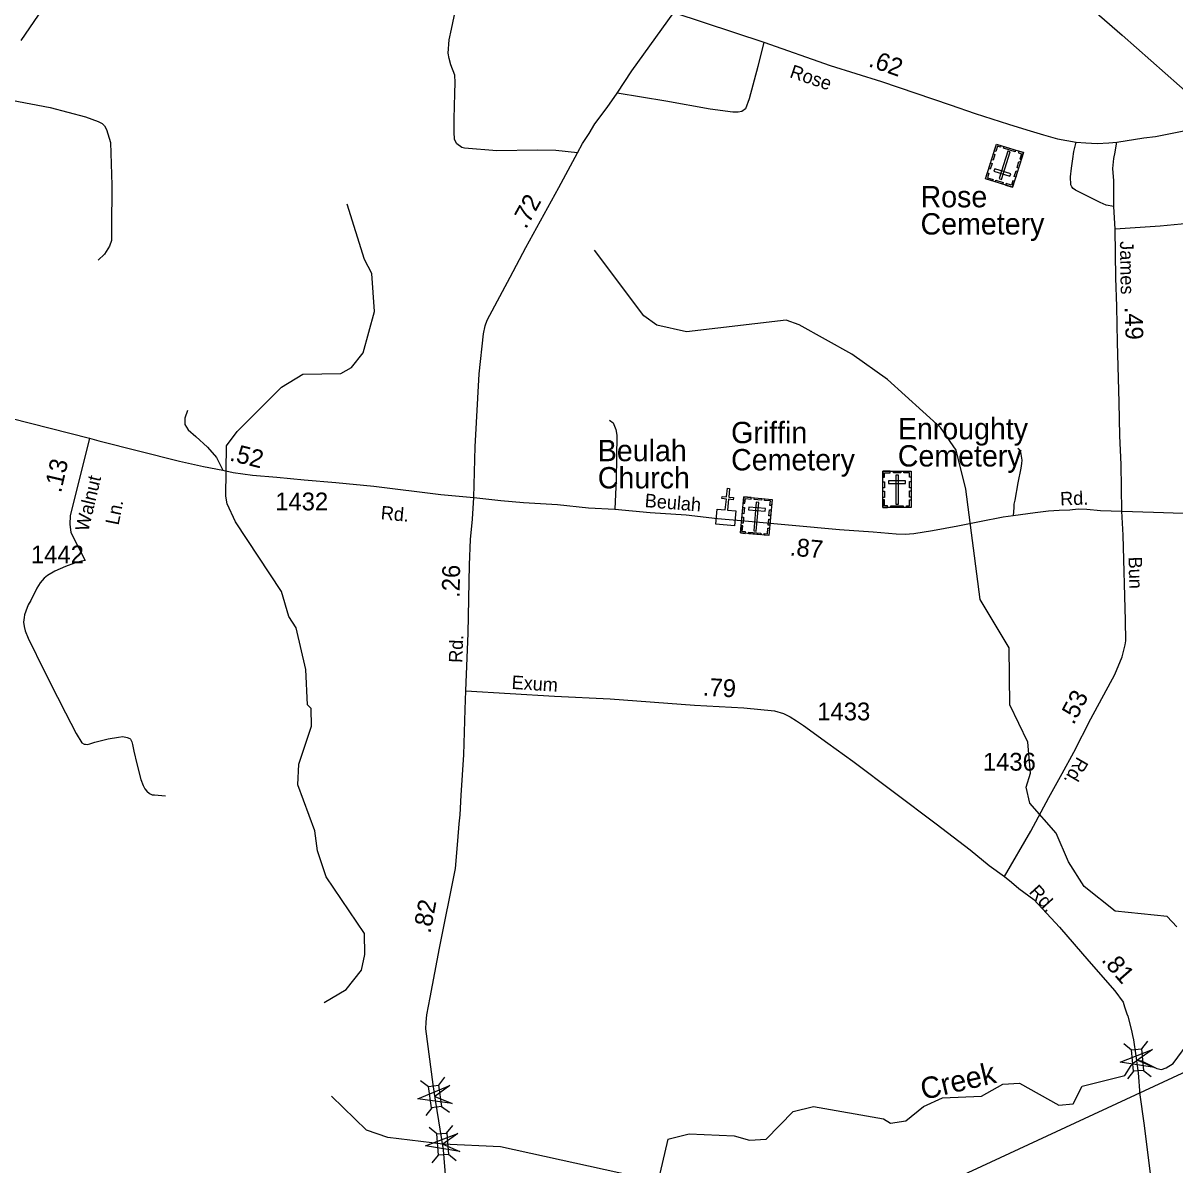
# Model space of a CAD drawing. Extents: x 2220236 to 2384410, y 720751 to 894131.
# Drawn here: x 2304658 to 2312748, y 819421 to 827438 of the extents above; entities that cross this region are included whole.
import ezdxf

# ---------------------------------------------------------------- set-up
doc = ezdxf.new("R2010")
doc.units = 0
doc.layers.add('Default', color=7, linetype='Continuous')

msp = doc.modelspace()

# ---------------------------------------------------------------- linework, layer by layer
at = {"layer": 'Default'}
for p, q in [((2312389.2, 820273.1), (2312442.4, 820229.2)), ((2312556.5, 820289.3), (2312512.7, 820236)), ((2307617.1, 820037.5), (2307575.8, 819982.2)), ((2312458.2, 820078.9), (2312414.4, 820025.7)), ((2312526.9, 820085.6), (2312580.2, 820041.7)), ((2307450.6, 820013.5), (2307505.9, 819972.2)), ((2307528.8, 819822.8), (2307487.4, 819767.5)), ((2307597, 819832.6), (2307652.3, 819791.3)), ((2307632.5, 819645.4), (2307677, 819698.1)), ((2307563.7, 819639.7), (2307511, 819684.2)), ((2307531.5, 819436.3), (2307576.1, 819489)), ((2307699.1, 819450.4), (2307646.4, 819495))]:
    msp.add_line(p, q, dxfattribs=at)
for points in [[(2295493.1, 842747.1), (2297095.4, 841043.9), (2298483.1, 839568.1), (2299675.9, 838250.4), (2300741, 837598.3), (2301194.6, 837329.3), (2302261.3, 836416.7), (2302842.6, 835801.5), (2303617.1, 835003.2), (2304675.5, 833934.2), (2305088.7, 833608.1), (2305780.9, 833073.6), (2306930, 832055.1), (2308477.2, 830728.9), (2309246.7, 830053.3), (2310557, 828933.9), (2312376.4, 827352.3), (2314693.1, 825306.8), (2316171.5, 824036.1), (2317878.3, 822536.8), (2318674.7, 821837.6), (2319961.3, 820697.1)], [(2306834.1, 831482), (2306795.9, 831431.1), (2306677, 831259.8), (2306653.5, 831221.6), (2306557.4, 831046), (2306277.2, 830387.6), (2306216.9, 830233.2), (2306132.7, 830011.4), (2306001.4, 829658.3), (2305931.4, 829456), (2305868.7, 829275.7), (2305816.3, 829137.4), (2305735.4, 828994.5), (2305709.7, 828930.7), (2305665.3, 828841.9), (2305603.3, 828742.6), (2305511, 828589.9), (2305396.7, 828412.5), (2305150.1, 828061.1), (2305043.4, 827901.6), (2304641.7, 827316)], [(2308551.2, 826525.9), (2308399.2, 826544.3), (2308269.2, 826544.7), (2307985.3, 826539.7), (2307759.2, 826559.3), (2307739.1, 826565), (2307704.9, 826590.7), (2307688.6, 826620.4), (2307686, 826674.5), (2307685.1, 826766.3), (2307691.2, 826944.4), (2307692.3, 827020.3), (2307689.8, 827072.2), (2307663, 827144), (2307650.4, 827187.9), (2307644, 827225.8), (2307651, 827319.7), (2307666.3, 827396), (2307702.4, 827560.3)], [(2307825.2, 824106.7), (2307833.8, 824463), (2307862.3, 824975.2), (2307891.2, 825255.2), (2307902.7, 825311.3), (2307918.3, 825351.5), (2308078.9, 825655), (2308190.5, 825862.2), (2308421.9, 826282.5), (2308551.2, 826525.9), (2308586.5, 826592.1), (2308633.7, 826662.7), (2308675.1, 826731), (2308759.8, 826845.9), (2308830.7, 826946.7), (2308932.8, 827101.7), (2309228.6, 827510.8)], [(2309228.6, 827510.8), (2309861.6, 827302.6), (2310325.9, 827140.4), (2310688.4, 827028.7), (2311170.3, 826864.3), (2311345.5, 826802.9), (2311579.8, 826728.4), (2311706.9, 826689), (2311825.2, 826653.9), (2311923.7, 826625.4), (2312055.1, 826600.6), (2312122.3, 826596.2), (2312201, 826593.1), (2312284.9, 826595.9), (2312340.9, 826602.6)], [(2309861.6, 827302.6), (2309817.8, 827133.9), (2309756.7, 826906.6), (2309731.4, 826834.5), (2309705.7, 826818), (2309681.7, 826811.9), (2309643.7, 826811.5), (2309483.6, 826833.7), (2309173, 826888.5), (2308830.7, 826946.7)], [(2304389.3, 826932.4), (2304849.5, 826845.5), (2305096.1, 826779.8), (2305186.5, 826746.1), (2305214.9, 826731.9), (2305230.8, 826715.9), (2305245, 826691.1), (2305272.5, 826598.8), (2305281.4, 826300.7), (2305280.5, 825993.7), (2305278.7, 825912), (2305266.3, 825871.2), (2305229.1, 825816.2), (2305184.7, 825773.6)], [(2312340.9, 826602.6), (2312528.5, 826632.7), (2312612.6, 826640.7), (2312797.9, 826679.5), (2312901.6, 826692.6), (2313117.4, 826717.5), (2313323.3, 826730.6), (2313492, 826737.2), (2313984.5, 826758.6), (2314230.5, 826756.8), (2314527, 826745.6)], [(2312317.8, 826150.5), (2312265.8, 826160), (2312223.4, 826177.4), (2312050.6, 826265.6), (2312034.5, 826277.3), (2312024.5, 826287.3), (2312016.2, 826303.2), (2312015.7, 826359.2), (2312022.3, 826419.4), (2312031, 826485.1), (2312037.6, 826535.6), (2312055.1, 826600.6)], [(2312374.8, 824010.1), (2312371.2, 824337.9), (2312361.1, 824539.7), (2312356.6, 824777.5), (2312344.1, 825195.2), (2312339.3, 825449.1), (2312333.1, 825648.9), (2312327.5, 825990.6), (2312317.8, 826150.5), (2312317.8, 826330.6), (2312312.9, 826416.4), (2312319.4, 826488.1), (2312328.2, 826530.4), (2312334, 826561.1), (2312340.9, 826602.6)], [(2306082.4, 824117.4), (2306087.4, 824468.8), (2306161.4, 824570.2), (2306474.3, 824881.7), (2306623.4, 824973.1), (2306889.3, 824977.5), (2306964.4, 825019.9), (2307046.4, 825121.7), (2307126.4, 825413.8), (2307107.3, 825678.9), (2307056.4, 825778.5), (2306935.5, 826167.4)], [(2313160.4, 826049.7), (2313098.6, 826045), (2312938.8, 826039.3), (2312645.2, 826012), (2312327.5, 825990.6)], [(2312762.5, 821092.2), (2312694.7, 821165), (2312327.6, 821202.5), (2312109.6, 821377.3), (2311999.5, 821550), (2311913.6, 821750.1), (2311728.6, 821962.3), (2311702.6, 822072.9), (2311734.6, 822172.6), (2311715.5, 822388.5), (2311587.6, 822652.4), (2311583.5, 823052.6), (2311379.4, 823392.1), (2311279.6, 824165.9), (2311210.5, 824438.7), (2311100.5, 824598.4), (2310730.4, 824934.4), (2310478.4, 825114.4), (2310109.5, 825319.2), (2310017.4, 825351.5), (2309318.4, 825270.5), (2309110.5, 825317.7), (2309017.4, 825382.8), (2308671.5, 825844.6)], [(2302505, 823935.1), (2303110.6, 824235), (2303432.5, 824400.1), (2303773, 824575.7), (2304029.3, 824678.7), (2304139.3, 824701.7), (2304220.8, 824712.4), (2304300.6, 824715.9), (2304362.7, 824712.4), (2304482.4, 824687.5), (2304572, 824664.5), (2305125.7, 824523.1)], [(2305812.4, 824718.1), (2305794.8, 824663.4), (2305794.8, 824619.5), (2305816.7, 824582.3), (2305871.5, 824536.2), (2305954.7, 824459.5), (2306016.1, 824387.2), (2306062, 824299.5)], [(2308777.5, 824651.1), (2308803.7, 824631.3), (2308822.2, 824585.5), (2308828.5, 824543.6), (2308823.8, 824233.8), (2308814.1, 824025.8)], [(2305125.7, 824523.1), (2304989.9, 823977.4), (2304985.9, 823920.5), (2304994, 823861.9)], [(2305125.7, 824523.1), (2305190.4, 824504.4), (2305757.8, 824362.6), (2305926.3, 824323.7), (2306062, 824299.5), (2306134.3, 824282), (2306270.1, 824264.5), (2306441, 824249.1), (2306631.5, 824231.6), (2306854.9, 824211.9), (2307122.1, 824185.6), (2307593, 824128.6), (2307825.2, 824106.7)], [(2311644.4, 824454), (2311658.5, 824442.1), (2311664.6, 824424.2), (2311673.2, 824370.3), (2311671.4, 824346.3), (2311665.8, 824312.4), (2311645, 824210.1), (2311624.4, 824088), (2311616.5, 824059.9), (2311616.8, 824033.9), (2311611.4, 823979.8)], [(2306774.1, 820561.4), (2306927.5, 820653.4), (2307034.5, 820789), (2307058.5, 820898.3), (2307056.5, 821045.9), (2306786.4, 821445.2), (2306725.5, 821626.5), (2306707.5, 821766.8), (2306587.3, 822090.1), (2306594.5, 822234.8), (2306683.5, 822501), (2306681.4, 822625.7), (2306656.4, 822650.9), (2306645.3, 822899.9), (2306575.4, 823192.4), (2306524.3, 823272.3), (2306473.3, 823447.5), (2306151.3, 823936.4), (2306091.3, 824062), (2306082.4, 824117.4)], [(2307768.3, 822750.9), (2307784, 823154.9), (2307792.7, 823634.8), (2307800.8, 823812.8), (2307814.2, 823955.5), (2307825.2, 824106.7)], [(2307825.2, 824106.7), (2308013.8, 824085), (2308173.9, 824072.8), (2308411.8, 824057.3), (2308630, 824035.6), (2308814.1, 824025.8), (2309062.3, 824002.3), (2309314.3, 823985.2), (2309534.5, 823959.4), (2309726.6, 823943.7), (2310392.9, 823882.7), (2310629.1, 823865.4), (2310789.1, 823851.1), (2310853.2, 823849.7), (2310915.1, 823854.5), (2311044.8, 823875.8), (2311222.4, 823907.7), (2311376, 823939.4), (2311541.5, 823971.2), (2311611.4, 823979.8), (2311767.1, 824001.6), (2311860.9, 824012.5), (2311935, 824017.3), (2312010.9, 824020.2), (2312068.8, 824026.8), (2312128.7, 824025.4), (2312224.9, 824016.6), (2312374.8, 824010.1)], [(2311550.3, 821446.6), (2311736.5, 821764.4), (2311862.7, 822001.3), (2311956.8, 822170.3), (2312037.1, 822319), (2312156.5, 822554.4), (2312325.6, 822864.6), (2312377.8, 822988.4), (2312397.9, 823072.8), (2312402.7, 823100.7), (2312401, 823242.7), (2312384.7, 823842.2), (2312374.8, 824010.1)], [(2312374.8, 824010.1), (2312598.7, 824004.4), (2312806.7, 823996.8), (2313108.6, 823997.9), (2313284.4, 824003.9), (2313590.2, 824025.2)], [(2304994, 823861.9), (2305094.8, 823664.1), (2305068, 823659.6), (2305020, 823646.4), (2304957.3, 823621.6), (2304881.3, 823589.5), (2304830.2, 823558.8), (2304806.9, 823539.8), (2304777.7, 823507.6), (2304754.3, 823469.6), (2304711.9, 823384.9), (2304694.4, 823352.8), (2304676.9, 823308.9), (2304668.1, 823284.1), (2304665.2, 823265.1), (2304662.3, 823231.5), (2304665.2, 823200.8), (2304672.5, 823170.1), (2304694.4, 823120.4), (2304808.3, 822886.7), (2304900.3, 822705.5), (2304955.8, 822594.5), (2305030.3, 822451.3), (2305071.1, 822384.1), (2305087.2, 822375.3), (2305096, 822375.3), (2305110.6, 822373.8), (2305128.1, 822378.2), (2305161.7, 822388.4), (2305255.1, 822413.3), (2305328.1, 822425), (2305358.8, 822429.4), (2305389.5, 822422.1), (2305408.4, 822414.7), (2305412.8, 822410.4), (2305423, 822391.4), (2305426, 822373.8), (2305436.2, 822327.1), (2305456.6, 822238), (2305484.4, 822128.4), (2305501.9, 822086), (2305513.6, 822061.2), (2305526.7, 822045.1), (2305547.2, 822029), (2305566.1, 822018.8), (2305582.2, 822018.8), (2305658.1, 822012.9)], [(2307490.5, 820424.7), (2307495, 820475.7), (2307517, 820596.2), (2307583.8, 820942.5), (2307694.4, 821503.6), (2307711.9, 821696.4), (2307720.3, 821816.7), (2307727.8, 821878.9), (2307736.1, 822016.9), (2307754.6, 822301.3), (2307763.7, 822619), (2307768.3, 822750.9)], [(2307768.3, 822750.9), (2308390.5, 822711.7), (2308780.7, 822693.6), (2309374.8, 822650.4), (2309720.3, 822630.1), (2309936.1, 822610.3), (2309999.6, 822590.6), (2310045.4, 822567.6), (2310089.6, 822540), (2310140, 822506.6), (2310309.3, 822382.5), (2310486.9, 822255.3), (2311070.6, 821817), (2311309.4, 821632.9), (2311444.1, 821523), (2311550.3, 821446.6)], [(2295924, 816056.1), (2298361.2, 816772.1), (2303102.7, 817354.9), (2310903.7, 819186.1), (2317962.4, 822463)], [(2311550.3, 821446.6), (2311599.6, 821407.1), (2311652.1, 821363.3), (2311758, 821285.6), (2311937.4, 821089.8), (2312142.8, 820851.6), (2312325.5, 820642.8), (2312384.2, 820564.5), (2312394, 820531.8), (2312410.8, 820481.9), (2312417.1, 820465.9), (2312444.1, 820365.7), (2312451.2, 820330.5), (2312456.8, 820300.9), (2312474.5, 820186.3)], [(2307555.8, 819875.2), (2307537.8, 819987), (2307486.3, 820377.1), (2307490.5, 820424.7)], [(2309185.6, 819603.6), (2309335.5, 819639.3), (2309652.5, 819626), (2309760.5, 819594.3), (2309877.4, 819602.4), (2310066.5, 819797.2), (2310208.6, 819832.5), (2310700.5, 819744.4), (2310750.5, 819713.6), (2310858.6, 819731.1), (2310982.5, 819831.4), (2311115.5, 819892.6), (2311390.5, 819903.8), (2311539.6, 819988.7), (2311655.7, 819996.7), (2311932.5, 819840.7), (2312032.5, 819851.3), (2312097.5, 819975.4), (2312396.7, 820049.6), (2312441.6, 820118.8), (2312459.8, 820140.7), (2312484.1, 820156.5), (2312513.3, 820151.6), (2312620.1, 820098.2), (2312654.1, 820092.1), (2312685.7, 820104.3), (2312736.7, 820134.6), (2312860.6, 820302)], [(2312474.5, 820186.3), (2312489.1, 820068.6), (2312502.5, 819914.4), (2312529.2, 819714.5), (2312581.5, 819306.3), (2312595.4, 819154.2), (2312603.8, 819041.6), (2312614.6, 818838.9), (2312619.4, 818750.8), (2312615.8, 818710.9), (2312610.8, 818457.3), (2312615.1, 818339.1), (2312608.5, 818159), (2312603.1, 818152.5), (2312596.3, 818110.9), (2312583.4, 818075.1), (2312576.4, 818052.6), (2312561.3, 818026.6), (2312515.9, 817970.9), (2312501.5, 817955.4), (2312480.7, 817932.9), (2312403.2, 817868.5), (2312275.6, 817769.3)], [(2309185.6, 819603.6), (2309130.4, 819361.8), (2309055.6, 819319.4), (2308012.4, 819549), (2307605.6, 819568.2), (2307220.5, 819615.2), (2307069.4, 819664.8), (2306825.4, 819904.2)], [(2307363.3, 818412.5), (2307439.3, 818700.9), (2307526.8, 818935), (2307557.5, 819024.8), (2307599.1, 819123.5), (2307621, 819235.2), (2307627.6, 819322.9), (2307612.2, 819526.7), (2307555.8, 819875.2)]]:
    msp.add_lwpolyline(points, dxfattribs=at)
for points in [[(2311608.1, 826285.3), (2311418.1, 826344.9), (2311494.4, 826587.9), (2311684.3, 826528.3)], [(2311526, 826578), (2311522.6, 826567), (2311501.6, 826573.6), (2311489.5, 826535), (2311478.8, 826538.4), (2311494.4, 826587.9)], [(2311626.1, 826534.5), (2311545.1, 826559.9), (2311548.5, 826570.8), (2311629.5, 826545.4)], [(2311483.6, 826515.5), (2311470.6, 826474.2), (2311459.8, 826477.6), (2311472.7, 826518.9)], [(2311512.8, 826345.9), (2311530.7, 826340.3), (2311591.4, 826533.8), (2311573.6, 826539.4)], [(2311652.8, 826538.1), (2311649.3, 826527.2), (2311670.3, 826520.6), (2311658.2, 826482), (2311668.8, 826478.7), (2311684.4, 826528.2)], [(2311463.8, 826452.6), (2311450.9, 826411.3), (2311440, 826414.7), (2311453, 826456.1)], [(2311589.5, 826362.5), (2311595.1, 826380.3), (2311482.8, 826415.6), (2311477.2, 826397.7)], [(2311663.4, 826461.5), (2311650.5, 826420.2), (2311639.6, 826423.6), (2311652.6, 826464.9)], [(2311431.1, 826386.3), (2311441.9, 826382.9), (2311432.2, 826352.2), (2311470.9, 826340.1), (2311467.6, 826329.5), (2311418.1, 826345)], [(2311537.4, 826307.5), (2311488, 826323), (2311491.4, 826333.9), (2311540.8, 826318.4)], [(2311621.1, 826326.7), (2311610.2, 826330.1), (2311600.6, 826299.3), (2311561.9, 826311.5), (2311558.6, 826300.9), (2311608.1, 826285.3)], [(2311643.3, 826397.4), (2311630.3, 826356.1), (2311619.5, 826359.5), (2311632.4, 826400.8)], [(2310696.5, 824292.3), (2310895.6, 824292.3), (2310895.6, 824037.7), (2310696.5, 824037.7)], [(2310696.5, 824249), (2310707.8, 824249), (2310707.8, 824281.2), (2310748.4, 824281.2), (2310748.4, 824292.3), (2310696.5, 824292.3)], [(2310770.5, 824292.3), (2310822.4, 824292.3), (2310822.4, 824280.9), (2310770.5, 824280.9)], [(2310805.5, 824263), (2310786.8, 824263), (2310786.8, 824060.2), (2310805.5, 824060.2)], [(2310895.6, 824249), (2310884.3, 824249), (2310884.3, 824281.2), (2310843.7, 824281.1), (2310843.7, 824292.3), (2310895.6, 824292.3)], [(2309533.7, 824025.5), (2309590.4, 824020.2), (2309597.6, 824096), (2309565.8, 824099), (2309567.3, 824114.9), (2309599.1, 824111.9), (2309604.8, 824171.8), (2309620.7, 824170.3), (2309615.1, 824110.4), (2309646.9, 824107.4), (2309645.4, 824091.5), (2309613.6, 824094.5), (2309606.4, 824018.7), (2309663.8, 824013.2), (2309653.7, 823907.2), (2309523.7, 823919.5)], [(2310696.4, 824107.6), (2310696.4, 824150.9), (2310707.8, 824150.9), (2310707.8, 824107.6)], [(2310696.5, 824174.9), (2310696.5, 824218.2), (2310707.8, 824218.2), (2310707.8, 824174.9)], [(2310737.3, 824224.3), (2310737.3, 824205.6), (2310855, 824205.6), (2310855, 824224.3)], [(2310884.2, 824175.9), (2310884.2, 824219.2), (2310895.6, 824219.2), (2310895.6, 824175.9)], [(2310884.2, 824110), (2310884.2, 824153.3), (2310895.6, 824153.3), (2310895.6, 824110)], [(2309720.8, 824111.5), (2309919, 824093.4), (2309895.8, 823839.8), (2309697.5, 823858)], [(2309716.8, 824068.4), (2309728.1, 824067.4), (2309731, 824099.4), (2309771.4, 824095.7), (2309772.5, 824106.8), (2309720.8, 824111.5)], [(2309826.7, 824072.4), (2309808.1, 824074.1), (2309789.5, 823872.2), (2309808.1, 823870.5)], [(2309794.5, 824104.7), (2309846.1, 824100), (2309845.1, 824088.7), (2309793.5, 824093.4)], [(2309915.1, 824050.2), (2309903.8, 824051.2), (2309906.8, 824083.3), (2309866.4, 824087), (2309867.4, 824098), (2309919.1, 824093.3)], [(2310729.5, 824037.7), (2310729.5, 824049.2), (2310707.5, 824049.2), (2310707.5, 824089.6), (2310696.4, 824089.6), (2310696.4, 824037.7)], [(2310862.4, 824037.7), (2310862.4, 824049.2), (2310884.4, 824049.2), (2310884.4, 824089.6), (2310895.6, 824089.6), (2310895.6, 824037.7)], [(2309710, 823994.5), (2309714, 824037.7), (2309725.3, 824036.6), (2309721.4, 823993.5)], [(2309755.2, 824040), (2309753.5, 824021.4), (2309870.7, 824010.7), (2309872.4, 824029.3)], [(2309897.1, 823978.4), (2309901, 824021.6), (2309912.4, 824020.5), (2309908.4, 823977.4)], [(2310753.9, 824049.2), (2310838.8, 824049.2), (2310838.8, 824037.8), (2310753.9, 824037.8)], [(2309730.5, 823855), (2309731.5, 823866.4), (2309709.6, 823868.4), (2309713.3, 823908.7), (2309702.2, 823909.7), (2309697.5, 823858)], [(2309703.9, 823927.6), (2309707.8, 823970.7), (2309719.2, 823969.7), (2309715.2, 823926.6)], [(2309891.1, 823912.8), (2309895, 823955.9), (2309906.3, 823954.9), (2309902.4, 823911.8)], [(2309755.8, 823864.1), (2309840.3, 823856.4), (2309839.3, 823845), (2309754.7, 823852.8)], [(2309862.8, 823842.8), (2309863.8, 823854.2), (2309885.7, 823852.2), (2309889.4, 823892.5), (2309900.5, 823891.5), (2309895.8, 823839.8)], [(2312603.6, 820105.4), (2312362.8, 820144), (2312590.6, 820230.9), (2312484.1, 820156.5)], [(2312512.7, 820236), (2312527.2, 820085.6), (2312457, 820078.8), (2312442.4, 820229.2)], [(2307671.7, 819853.4), (2307430, 819885.9), (2307655.6, 819978.6), (2307551, 819901.5)], [(2307575.8, 819982.2), (2307597.4, 819832.7), (2307527.5, 819822.6), (2307505.9, 819972.2)], [(2307725, 819516.9), (2307484.3, 819555.9), (2307712.3, 819642.5), (2307605.6, 819568.2)], [(2307576.1, 819489), (2307563.4, 819639.6), (2307633.7, 819645.5), (2307646.4, 819495)]]:
    msp.add_lwpolyline(points, close=True, dxfattribs=at)

# ---------------------------------------------------------------- texts
for s, height, rotation, p in [('.62', 125, 340.65127, (2310589.7, 827136.1)), ('Rose', 95, 341.48705, (2310036.4, 827058.1)), ('.72', 125, 61.1813, (2308189.9, 825986.7)), ('James', 95, 270.93898, (2312361.7, 825906.1)), ('.49', 125, 271.65666, (2312395.2, 825444.9)), ('.52', 125, 345.91303, (2306103, 824367.7)), ('.13', 125, 77.01259, (2304924.5, 824135.3)), ('Walnut', 95, 76.63423, (2305116.1, 823863.7)), ('Rd.', 95, 2.18833, (2311943.6, 824050.4)), ('Ln.', 95, 78.49163, (2305328.5, 823908.5)), ('Beulah', 95, 355.32707, (2309021.8, 824040.3)), ('Rd.', 95, 354.80233, (2307167.7, 823954.5)), ('.87', 125, 354.76935, (2310039.6, 823700.5)), ('Bun', 95, 271.55738, (2312421.6, 823690.7)), ('.26', 125, 89.03559, (2307724.1, 823401.6)), ('Rd.', 95, 87.77469, (2307743, 822944.8)), ('Exum', 95, 356.39504, (2308087.3, 822763.6)), ('.79', 125, 356.66125, (2309429.8, 822716.6)), ('.53', 125, 62.43222, (2312036.4, 822506.2)), ('Rd.', 95, 239.84778, (2312062.9, 822292.6)), ('Rd.', 95, 312.35979, (2311718, 821334.9)), ('.82', 125, 79.42295, (2307519.4, 821042.9)), ('.81', 125, 311.17159, (2312226.9, 820857.6)), ('Creek', 150, 13.25489, (2310980.9, 819877))]:
    msp.add_text(s, height=height, rotation=rotation, dxfattribs=at).set_placement(p)
for s, height, p in [('Rose', 150, (2310961.7, 826144.2)), ('Cemetery', 150, (2310961.7, 825953.2)), ('Griffin', 150, (2309631, 824488.4)), ('Enroughty', 150, (2310802, 824515.6)), ('Beulah', 150, (2308694.8, 824361.8)), ('Cemetery', 150, (2310802, 824324.6)), ('Cemetery', 150, (2309631, 824297.4)), ('Church', 150, (2308694.8, 824170.8)), ('1432', 125, (2306429.4, 824016.9)), ('1442', 125, (2304713.7, 823644.6)), ('1433', 125, (2310236.4, 822542.7)), ('1436', 125, (2311399.3, 822189.5))]:
    msp.add_text(s, height=height, dxfattribs=at).set_placement(p)

doc.saveas('drawing.dxf')
